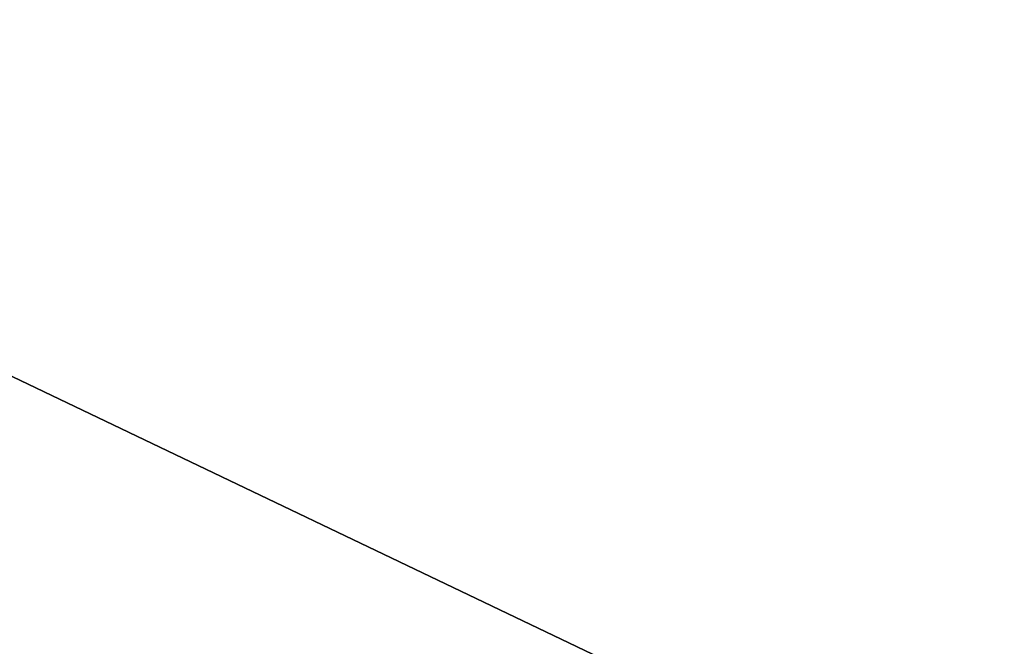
# Model space of a CAD drawing. Extents: x -200 to 200, y -702 to 625.
# Tile 1003 of 1056: x -96.496 to -96.04, y 546.704 to 546.994. Entities that reach past the tile are written whole.
import ezdxf

# ---------------------------------------------------------------- set-up
doc = ezdxf.new("R2010")
doc.units = 0
doc.header["$LTSCALE"] = 4.479492
for name, color, linetype in [('1846', 7, 'CONTINUOUS'), ('1847', 7, 'CONTINUOUS'), ('1849', 7, 'CONTINUOUS'), ('1867', 7, 'CONTINUOUS'), ('2722', 7, 'CONTINUOUS'), ('2731', 7, 'CONTINUOUS'), ('877', 7, 'CONTINUOUS')]:
    doc.layers.add(name, color=color, linetype=linetype)

msp = doc.modelspace()

# ---------------------------------------------------------------- linework, layer by layer
at = {"layer": '1846', "color": 7, "linetype": 'CONTINUOUS'}
for points in [[(-85.63607, 529.49128, 68.65), (-100, 549.4, 68.65), (-100, 547.85832, 68.65), (-85.63607, 529.49128, 68.65)], [(-85.63607, 529.49128, 68.65), (-100, 547.85832, 68.65), (-87.14292, 528.19742, 68.65), (-85.63607, 529.49128, 68.65)]]:
    msp.add_3dface(points, dxfattribs=at)
at = {"layer": '1847', "color": 7, "linetype": 'CONTINUOUS'}
msp.add_3dface([(-100, 548.5, 15.65), (-90.97802, 543.21607, 15.65), (-100, 545.6, 15.65), (-100, 548.5, 15.65)], dxfattribs=at)
at = {"layer": '1849', "color": 7, "linetype": 'CONTINUOUS'}
for points in [[(-100, 549.5, 56.75), (-85.53516, 529.49625, 68.55), (-96.48031, 548.85698, 55.37323), (-100, 549.5, 56.75)], [(-100, 549.5, 16.65), (-95.91032, 548.62711, 27.05004), (-90.17086, 543.80637, 16.65), (-100, 549.5, 16.65)], [(-100, 549.5, 56.75), (-100, 549.5, 68.55), (-85.53516, 529.49625, 68.55), (-100, 549.5, 56.75)], [(-96.48031, 548.85698, 55.37323), (-85.53516, 529.49625, 68.55), (-94.85092, 548.09874, 51.65), (-96.48031, 548.85698, 55.37323)]]:
    msp.add_3dface(points, dxfattribs=at)
at = {"layer": '1867', "color": 7, "linetype": 'CONTINUOUS'}
for points in [[(-100, 549.5, 16.65), (-90.17086, 543.80637, 16.65), (-100, 549.20711, 15.94289), (-100, 549.5, 16.65)], [(-90.17086, 543.80637, 16.65), (-100, 548.5, 15.65), (-100, 549.20711, 15.94289), (-90.17086, 543.80637, 16.65)], [(-90.97802, 543.21607, 15.65), (-100, 548.5, 15.65), (-90.17086, 543.80637, 16.65), (-90.97802, 543.21607, 15.65)]]:
    msp.add_3dface(points, dxfattribs=at)
at = {"layer": '2722', "color": 7, "linetype": 'CONTINUOUS'}
for points in [[(-100, 549.5, 68.55), (-85.63607, 529.49128, 68.65), (-85.53516, 529.49625, 68.55), (-100, 549.5, 68.55)], [(-85.63607, 529.49128, 68.65), (-100, 549.5, 68.55), (-100, 549.47071, 68.62071), (-85.63607, 529.49128, 68.65)], [(-100, 549.4, 68.65), (-85.63607, 529.49128, 68.65), (-100, 549.47071, 68.62071), (-100, 549.4, 68.65)]]:
    msp.add_3dface(points, dxfattribs=at)
at = {"layer": '2731', "color": 7, "linetype": 'CONTINUOUS'}
for points in [[(-87.14292, 528.19742, 68.65), (-100, 547.85832, 68.65), (-93.18759, 541.22698, 68.55), (-87.14292, 528.19742, 68.65)], [(-100, 547.85832, 68.65), (-100, 546.63358, 68.62499), (-93.18759, 541.22698, 68.55), (-100, 547.85832, 68.65)]]:
    msp.add_3dface(points, dxfattribs=at)
at = {"layer": '877', "color": 7, "linetype": 'CONTINUOUS'}
for points in [[(160, 550, -11), (160, 539), (-160, 550, -11), (160, 550, -11)], [(160, 550, 11), (-160, 550, 11), (-160, 539), (160, 550, 11)], [(160, 539), (160, 550, 11), (-160, 539), (160, 539)], [(-160, 550, -11), (160, 539), (-160, 539), (-160, 550, -11)]]:
    msp.add_3dface(points, dxfattribs=at)

doc.saveas('drawing.dxf')
